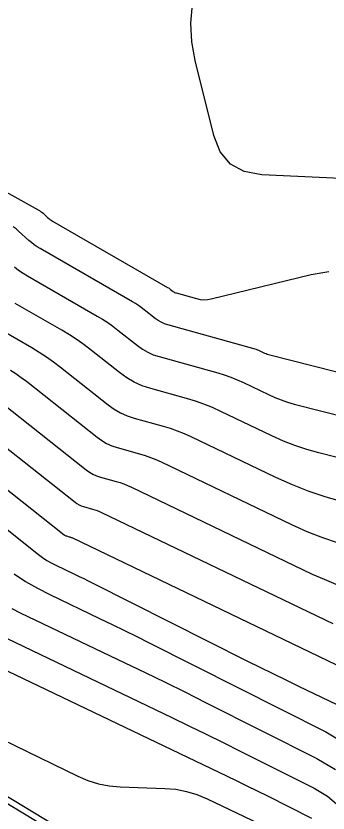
# Model space of a CAD drawing. Extents: x 1354696 to 1366163, y 660729 to 670380.
# Drawn here: x 1361827.45 to 1361846.33, y 664392.18 to 664440.47 of the extents above; entities that cross this region are included whole.
import ezdxf

# ---------------------------------------------------------------- set-up
doc = ezdxf.new("R2010")
doc.units = 0
doc.layers.add('R_Contours', color=7, linetype='Continuous')

msp = doc.modelspace()

# ---------------------------------------------------------------- linework, layer by layer
at = {"layer": 'R_Contours'}
for points in [[(1361848.835, 664430.54), (1361842.318, 664430.848), (1361841.261, 664431.038), (1361840.426, 664431.498), (1361839.812, 664432.228), (1361839.42, 664433.228), (1361838.296, 664437.766), (1361838.091, 664438.899), (1361838.039, 664440.028), (1361838.139, 664441.155), (1361838.393, 664442.278), (1361841.817, 664453.926), (1361842.196, 664454.872), (1361842.738, 664455.682), (1361843.441, 664456.355), (1361844.307, 664456.893), (1361848.094, 664458.771)], [(1361814.064, 664436.919), (1361828.785, 664428.728), (1361828.864, 664428.681), (1361828.941, 664428.629), (1361829.014, 664428.573), (1361829.085, 664428.513), (1361829.36, 664428.264), (1361829.43, 664428.203), (1361829.503, 664428.147), (1361829.579, 664428.095), (1361829.658, 664428.046), (1361836.627, 664424.023), (1361836.672, 664423.997), (1361836.715, 664423.969), (1361836.757, 664423.939), (1361836.798, 664423.907), (1361836.961, 664423.778), (1361837.002, 664423.749), (1361837.046, 664423.723), (1361837.093, 664423.702), (1361837.142, 664423.686), (1361838.372, 664423.343), (1361838.594, 664423.295), (1361838.816, 664423.277), (1361839.039, 664423.288), (1361839.263, 664423.328), (1361845.308, 664424.806), (1361846.381, 664424.98)], [(1361857.362, 664416.217), (1361842.808, 664419.922), (1361842.731, 664419.943), (1361842.656, 664419.968), (1361842.583, 664419.997), (1361842.511, 664420.03), (1361842.225, 664420.167), (1361842.153, 664420.2), (1361842.08, 664420.229), (1361842.005, 664420.255), (1361841.929, 664420.278), (1361836.628, 664421.758), (1361836.426, 664421.825), (1361836.233, 664421.911), (1361836.05, 664422.017), (1361835.877, 664422.141), (1361835.203, 664422.675), (1361835.032, 664422.806), (1361834.857, 664422.929), (1361834.678, 664423.047), (1361834.494, 664423.157), (1361828.906, 664426.383), (1361828.727, 664426.492), (1361828.555, 664426.611), (1361828.39, 664426.738), (1361828.231, 664426.875), (1361827.609, 664427.439), (1361827.45, 664427.575), (1361827.284, 664427.701)], [(1361827.349, 664425.273), (1361827.607, 664425.075), (1361827.875, 664424.89), (1361828.153, 664424.72), (1361832.36, 664422.291), (1361832.684, 664422.097), (1361833, 664421.89), (1361833.308, 664421.672), (1361833.608, 664421.443), (1361834.794, 664420.503), (1361835.099, 664420.285), (1361835.42, 664420.1), (1361835.759, 664419.948), (1361836.115, 664419.83), (1361839.656, 664418.841), (1361840.056, 664418.72), (1361840.449, 664418.582), (1361840.836, 664418.426), (1361841.217, 664418.254), (1361842.726, 664417.528), (1361843.106, 664417.356), (1361843.494, 664417.204), (1361843.889, 664417.072), (1361844.291, 664416.959), (1361855.682, 664414.06)], [(1361854.001, 664411.902), (1361845.775, 664413.996), (1361845.047, 664414.201), (1361844.332, 664414.441), (1361843.63, 664414.716), (1361842.94, 664415.027), (1361839.844, 664416.515), (1361839.339, 664416.745), (1361838.825, 664416.951), (1361838.303, 664417.135), (1361837.771, 664417.296), (1361835.602, 664417.901), (1361835.093, 664418.071), (1361834.607, 664418.288), (1361834.147, 664418.553), (1361833.71, 664418.865), (1361832.013, 664420.211), (1361831.583, 664420.539), (1361831.142, 664420.851), (1361830.69, 664421.146), (1361830.227, 664421.425), (1361827.4, 664423.057)], [(1361826.585, 664421.43), (1361828.404, 664420.38), (1361828.853, 664420.109), (1361829.292, 664419.823), (1361829.72, 664419.52), (1361830.137, 664419.202), (1361833.021, 664416.915), (1361833.386, 664416.654), (1361833.772, 664416.432), (1361834.178, 664416.25), (1361834.604, 664416.108), (1361836.35, 664415.621), (1361836.783, 664415.49), (1361837.209, 664415.34), (1361837.627, 664415.172), (1361838.039, 664414.985), (1361843.155, 664412.525), (1361844.153, 664412.075), (1361845.17, 664411.677), (1361846.205, 664411.329), (1361847.259, 664411.033)], [(1361827.116, 664419.017), (1361827.447, 664418.801), (1361827.769, 664418.573), (1361828.083, 664418.334), (1361832.355, 664414.947), (1361832.637, 664414.745), (1361832.935, 664414.573), (1361833.249, 664414.433), (1361833.578, 664414.323), (1361834.928, 664413.947), (1361835.263, 664413.845), (1361835.592, 664413.729), (1361835.916, 664413.599), (1361836.234, 664413.455), (1361844.128, 664409.659), (1361845.052, 664409.243), (1361845.993, 664408.874), (1361846.952, 664408.552)], [(1361826.03, 664417.465), (1361831.688, 664412.979), (1361831.887, 664412.836), (1361832.098, 664412.715), (1361832.32, 664412.616), (1361832.553, 664412.538), (1361833.506, 664412.272), (1361833.743, 664412.2), (1361833.975, 664412.118), (1361834.204, 664412.026), (1361834.429, 664411.924), (1361845.38, 664406.659), (1361846.089, 664406.339), (1361846.812, 664406.056)], [(1361823.977, 664416.596), (1361831.021, 664411.011), (1361831.138, 664410.927), (1361831.261, 664410.856), (1361831.391, 664410.798), (1361831.527, 664410.753), (1361832.084, 664410.597), (1361832.223, 664410.555), (1361832.359, 664410.508), (1361832.492, 664410.454), (1361832.624, 664410.394), (1361846.632, 664403.659)], [(1361821.923, 664415.727), (1361830.355, 664409.042), (1361830.389, 664409.018), (1361830.424, 664408.998), (1361830.462, 664408.981), (1361830.501, 664408.968), (1361830.663, 664408.923), (1361830.703, 664408.91), (1361830.742, 664408.897), (1361830.781, 664408.881), (1361830.819, 664408.864), (1361847.884, 664400.658)], [(1361822.684, 664412.737), (1361828.814, 664407.846), (1361829.062, 664407.659), (1361829.319, 664407.487), (1361829.586, 664407.331), (1361829.862, 664407.189), (1361830.985, 664406.651), (1361831.266, 664406.516), (1361831.546, 664406.38), (1361831.825, 664406.242), (1361832.103, 664406.102), (1361841.428, 664401.401), (1361842.207, 664401.01), (1361842.987, 664400.624), (1361843.77, 664400.241), (1361844.554, 664399.862), (1361849.136, 664397.658)], [(1361827.337, 664406.678), (1361828.029, 664406.217), (1361828.746, 664405.795), (1361829.489, 664405.414), (1361832.508, 664403.97), (1361833.262, 664403.607), (1361834.014, 664403.24), (1361834.764, 664402.869), (1361835.512, 664402.494), (1361846.201, 664397.105), (1361847.473, 664396.338)], [(1361827.191, 664404.578), (1361827.707, 664404.313), (1361834.031, 664401.288), (1361835.259, 664400.697), (1361836.483, 664400.1), (1361837.704, 664399.496), (1361838.922, 664398.886), (1361845.661, 664395.488), (1361846.785, 664394.81)], [(1361825.884, 664403.232), (1361836.879, 664397.972), (1361837.918, 664397.472), (1361838.955, 664396.966), (1361839.989, 664396.455), (1361841.02, 664395.938), (1361845.493, 664393.683), (1361846.294, 664393.2), (1361846.99, 664392.613)], [(1361824.06, 664402.151), (1361840.191, 664394.435), (1361840.81, 664394.137), (1361841.428, 664393.835), (1361842.044, 664393.531), (1361842.659, 664393.223), (1361845.326, 664391.878)], [(1361822.01, 664398.875), (1361831.189, 664394.413), (1361831.804, 664394.152), (1361832.436, 664393.958), (1361833.085, 664393.832), (1361833.751, 664393.774), (1361836.448, 664393.676), (1361837.114, 664393.619), (1361837.763, 664393.494), (1361838.396, 664393.303), (1361839.013, 664393.045), (1361843.502, 664390.898)], [(1361842.004, 664384.02), (1361820.502, 664397.053)], [(1361841.805, 664383.721), (1361822.253, 664395.571)]]:
    msp.add_lwpolyline(points, dxfattribs=at)

doc.saveas('drawing.dxf')
